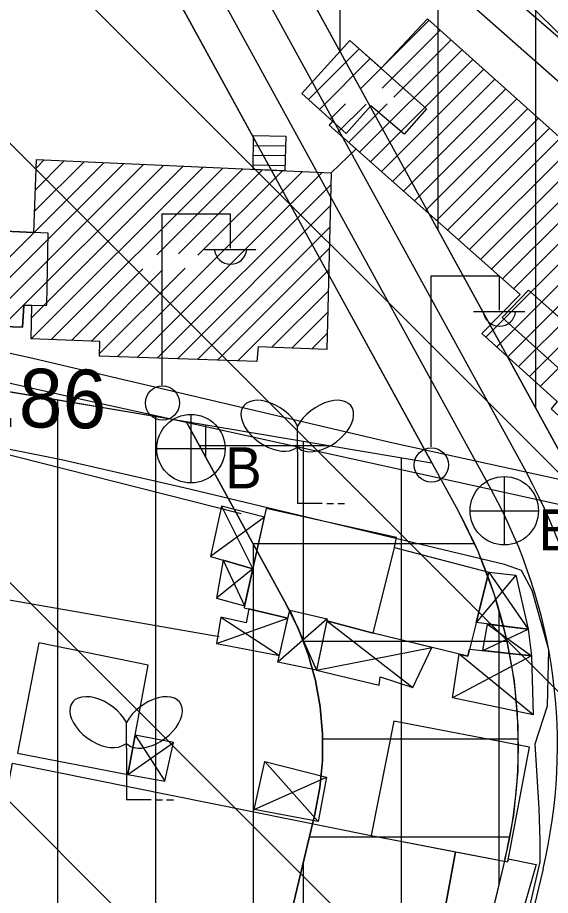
# Model space of a CAD drawing. Extents: x 417995 to 421451, y 4454518 to 4458015.
# Drawn here: x 420627.6 to 420682.1, y 4457616.8 to 4457706.6 of the extents above; entities that cross this region are included whole.
import ezdxf

# ---------------------------------------------------------------- set-up
doc = ezdxf.new("R2010")
doc.units = 0
for name, color, linetype in [('ADA', 7, 'Continuous'), ('ADAKENARI', 7, 'Continuous'), ('B_Imalat', 7, 'Continuous'), ('B_Merdiven', 7, 'Continuous'), ('B_Mesken', 7, 'Continuous'), ('B_Okul', 7, 'Continuous'), ('B_Sundurma', 7, 'Continuous'), ('B_Tarama', 7, 'Continuous'), ('B_Teras', 7, 'Continuous'), ('Default', 7, 'Continuous'), ('KALDIRIM', 7, 'Continuous'), ('PL_K_TALI_IS_MRK', 7, 'Continuous'), ('PL_KON_MEV_250', 7, 'Continuous'), ('PL_SAY_ORTAOGRETIM', 7, 'Continuous'), ('S_Elektrik_Diregi', 7, 'Continuous'), ('S_Rogar_Kapagi_Buski', 7, 'Continuous'), ('S_Zeytinlik', 7, 'Continuous'), ('Sinir_Duvar_tek_tarafa_ait', 7, 'Continuous'), ('Sinir_Tel_bir_taraf', 7, 'Continuous'), ('SN_TR_SIVILASMA', 7, 'Continuous'), ('TR_ORTAEGITIM', 7, 'Continuous'), ('TR_ORTAYOGUNKONUT', 7, 'Continuous'), ('TR_TALIISMERK', 7, 'Continuous'), ('Y_Yol_Kotu', 7, 'Continuous'), ('Yol_Sose', 7, 'Continuous')]:
    doc.layers.add(name, color=color, linetype=linetype)

# ---------------------------------------------------------------- blocks, each defined once
blk = doc.blocks.new('POINT_DISPLAY')
at = {"layer": 'Default'}
blk.add_line((0, 0), (0, 0), dxfattribs=at)

msp = doc.modelspace()

# ---------------------------------------------------------------- linework, layer by layer
at = {"layer": 'ADA'}
for p, q in [((420499.918, 4457689.733), (420644.837, 4457665.317)), ((420644.837, 4457665.317), (420669.967, 4457661.083))]:
    msp.add_line(p, q, dxfattribs=at)
at = {"layer": 'ADAKENARI'}
for p, q in [((420603.216, 4457782.842), (420669.967, 4457661.083)), ((420683.185, 4457661.934), (420656.644, 4457710.347)), ((420644.837, 4457665.317), (420655.125, 4457646.551)), ((420669.967, 4457661.083), (420672.663, 4457656.166)), ((420657.997, 4457625.155), (420616.727, 4457452.498)), ((420677.449, 4457620.506), (420636.179, 4457447.848))]:
    msp.add_line(p, q, dxfattribs=at)
for radius in [50, 30]:
    msp.add_arc((420628.819, 4457632.13), radius, 346.55693, 28.73247, dxfattribs=at)
at = {"layer": 'B_Imalat'}
for points in [[(420669.469, 4457605.377), (420624.108, 4457614.749), (420627.091, 4457630.385), (420663.759, 4457622.975), (420672.389, 4457621.304)], [(420669.469, 4457605.377), (420672.389, 4457621.304), (420677.727, 4457620.271), (420677.789, 4457620.594), (420680.649, 4457620.011), (420676.059, 4457604.09)]]:
    msp.add_lwpolyline(points, close=True, dxfattribs=at)
at = {"layer": 'B_Merdiven'}
for p, q in [((420651.735, 4457693.547), (420655.026, 4457693.503)), ((420651.721, 4457692.547), (420654.996, 4457692.503)), ((420651.707, 4457691.547), (420654.967, 4457691.504))]:
    msp.add_line(p, q, dxfattribs=at)
msp.add_lwpolyline([(420651.748, 4457694.543), (420655.055, 4457694.499), (420654.95, 4457690.944), (420651.701, 4457691.091)], close=True, dxfattribs=at)
at = {"layer": 'B_Mesken'}
for points in [[(420650.764, 4457646.257), (420655.261, 4457645.191), (420655.453, 4457646.03), (420659.269, 4457645.134), (420659.223, 4457644.915), (420663.958, 4457643.653), (420666.167, 4457652.415), (420666.347, 4457653.435), (420653.046, 4457656.422)], [(420675.813, 4457649.911), (420673.649, 4457641.308), (420663.958, 4457643.653), (420666.167, 4457652.415)], [(420629.766, 4457642.689), (420627.617, 4457631.392), (420638.896, 4457629.211), (420640.958, 4457640.385)], [(420666.087, 4457634.66), (420663.759, 4457622.975), (420677.727, 4457620.271), (420679.965, 4457632.004)]]:
    msp.add_lwpolyline(points, close=True, dxfattribs=at)
at = {"layer": 'B_Okul'}
for points in [[(420664.792, 4457701.428), (420661.594, 4457704.282), (420656.669, 4457698.849), (420659.829, 4457696.014), (420659.478, 4457695.62), (420679.006, 4457678.283), (420675.097, 4457674.303), (420682.803, 4457667.361), (420682.159, 4457666.602), (420689.322, 4457660.096), (420703.014, 4457675.365), (420695.964, 4457681.892), (420695.519, 4457680.06), (420691.87, 4457683.377), (420692.194, 4457683.851), (420688.541, 4457687.007), (420689.55, 4457688.551), (420669.535, 4457706.491)], [(420629.278, 4457684.625), (420629.53, 4457692.088), (420659.661, 4457690.732), (420659.227, 4457672.671), (420652.199, 4457672.951), (420652.084, 4457671.459), (420635.994, 4457671.977), (420636.023, 4457673.503), (420629.007, 4457673.753), (420629.069, 4457677.187), (420628.252, 4457677.179), (420628.109, 4457674.954), (420623.207, 4457675.124), (420623.327, 4457684.903)]]:
    msp.add_lwpolyline(points, close=True, dxfattribs=at)
at = {"layer": 'B_Sundurma'}
for p, q in [((420648.473, 4457656.647), (420651.657, 4457650.235)), ((420652.845, 4457655.527), (420647.323, 4457651.496)), ((420648.619, 4457651.119), (420650.808, 4457646.456)), ((420651.657, 4457650.235), (420647.965, 4457647.25)), ((420678.552, 4457649.602), (420674.513, 4457644.742)), ((420675.813, 4457649.911), (420679.817, 4457644.07)), ((420655.453, 4457646.03), (420658.16, 4457639.864)), ((420647.966, 4457642.597), (420655.261, 4457645.191)), ((420648.379, 4457645.296), (420654.388, 4457641.367)), ((420659.269, 4457645.134), (420654.235, 4457640.697)), ((420659.223, 4457644.915), (420668.027, 4457638.121)), ((420675.677, 4457644.595), (420680.173, 4457641.343)), ((420675.197, 4457641.889), (420679.817, 4457644.07)), ((420658.16, 4457639.864), (420669.965, 4457642.2)), ((420680.323, 4457635.308), (420672.775, 4457641.519)), ((420680.173, 4457641.343), (420672.068, 4457637.054)), ((420639.638, 4457633.23), (420642.673, 4457628.532)), ((420638.896, 4457629.211), (420643.559, 4457632.466)), ((420652.883, 4457630.53), (420658.345, 4457624.401)), ((420651.802, 4457625.641), (420659.211, 4457628.948))]:
    msp.add_line(p, q, dxfattribs=at)
for points in [[(420652.845, 4457655.527), (420648.473, 4457656.647), (420647.323, 4457651.496), (420651.657, 4457650.235)], [(420651.657, 4457650.235), (420648.619, 4457651.119), (420647.965, 4457647.25), (420650.808, 4457646.456)], [(420675.813, 4457649.911), (420678.552, 4457649.602), (420679.817, 4457644.07), (420674.513, 4457644.742)], [(420651.262, 4457646.139), (420651, 4457644.718), (420648.379, 4457645.296), (420647.966, 4457642.597), (420654.388, 4457641.367), (420655.261, 4457645.191)], [(420655.453, 4457646.03), (420659.269, 4457645.134), (420658.16, 4457639.864), (420654.235, 4457640.697)], [(420659.223, 4457644.915), (420658.16, 4457639.864), (420664.576, 4457638.332), (420664.682, 4457639.207), (420668.027, 4457638.121), (420669.965, 4457642.2), (420663.958, 4457643.653)], [(420675.197, 4457641.889), (420675.677, 4457644.595), (420679.817, 4457644.07), (420680.173, 4457641.343)], [(420673.833, 4457642.039), (420680.173, 4457641.343), (420680.323, 4457635.308), (420672.068, 4457637.054), (420672.775, 4457641.519), (420673.649, 4457641.308)], [(420639.638, 4457633.23), (420638.896, 4457629.211), (420642.673, 4457628.532), (420643.559, 4457632.466)], [(420651.802, 4457625.641), (420652.883, 4457630.53), (420659.211, 4457628.948), (420658.345, 4457624.401)]]:
    msp.add_lwpolyline(points, close=True, dxfattribs=at)
at = {"layer": 'B_Tarama'}
for p, q in [((420662.713, 4457699.349), (420669.704, 4457706.34)), ((420664.898, 4457699.412), (420670.823, 4457705.337)), ((420666.074, 4457698.467), (420671.941, 4457704.334)), ((420657.355, 4457698.234), (420662.55, 4457703.429)), ((420662.588, 4457692.859), (420673.06, 4457703.332)), ((420658.473, 4457697.23), (420663.671, 4457702.428)), ((420663.711, 4457691.862), (420674.179, 4457702.329)), ((420664.835, 4457690.864), (420675.297, 4457701.326)), ((420665.959, 4457689.866), (420676.416, 4457700.324)), ((420667.082, 4457688.869), (420677.534, 4457699.321)), ((420668.206, 4457687.871), (420678.653, 4457698.318)), ((420659.591, 4457696.227), (420661.158, 4457697.794)), ((420660.34, 4457694.855), (420663.252, 4457697.766)), ((420661.464, 4457693.857), (420665.407, 4457697.8)), ((420669.33, 4457686.874), (420679.772, 4457697.316)), ((420670.454, 4457685.876), (420680.89, 4457696.313)), ((420671.577, 4457684.878), (420682.009, 4457695.31)), ((420672.701, 4457683.881), (420683.128, 4457694.308)), ((420673.825, 4457682.883), (420684.246, 4457693.305)), ((420623.249, 4457678.596), (420636.432, 4457691.778)), ((420629.352, 4457686.82), (420634.402, 4457691.869)), ((420629.426, 4457689.015), (420632.372, 4457691.961)), ((420629.5, 4457691.211), (420630.342, 4457692.052)), ((420674.948, 4457681.885), (420685.365, 4457692.302)), ((420623.223, 4457676.448), (420638.461, 4457691.686)), ((420623.993, 4457675.097), (420640.491, 4457691.595)), ((420626.044, 4457675.026), (420642.521, 4457691.504)), ((420629.013, 4457673.753), (420646.581, 4457691.321)), ((420629.046, 4457675.907), (420644.551, 4457691.412)), ((420631.061, 4457673.68), (420648.611, 4457691.23)), ((420641.842, 4457682.339), (420650.641, 4457691.138)), ((420644.075, 4457682.451), (420652.671, 4457691.047)), ((420646.059, 4457682.313), (420654.701, 4457690.955)), ((420676.072, 4457680.888), (420686.484, 4457691.299)), ((420637.786, 4457671.919), (420656.731, 4457690.864)), ((420639.841, 4457671.853), (420658.761, 4457690.773)), ((420677.196, 4457679.89), (420687.602, 4457690.297)), ((420641.896, 4457671.787), (420659.631, 4457689.522)), ((420678.319, 4457678.893), (420688.721, 4457689.294)), ((420643.952, 4457671.721), (420659.579, 4457687.348)), ((420675.494, 4457673.945), (420688.548, 4457687)), ((420676.61, 4457672.94), (420689.686, 4457686.017)), ((420646.007, 4457671.654), (420659.527, 4457685.175)), ((420677.726, 4457671.935), (420690.825, 4457685.034)), ((420678.842, 4457670.93), (420691.963, 4457684.05)), ((420648.062, 4457671.588), (420659.475, 4457683.001)), ((420679.958, 4457669.924), (420692.677, 4457682.643)), ((420636, 4457672.254), (420644.743, 4457680.998)), ((420681.074, 4457668.919), (420693.788, 4457681.633)), ((420633.11, 4457673.607), (420640.429, 4457680.926)), ((420635.158, 4457673.534), (420642.439, 4457680.815)), ((420650.117, 4457671.522), (420659.423, 4457680.828)), ((420653.611, 4457672.895), (420659.371, 4457678.654)), ((420655.651, 4457672.813), (420659.319, 4457676.481)), ((420628.094, 4457674.955), (420628.11, 4457674.971)), ((420657.691, 4457672.732), (420659.267, 4457674.308))]:
    msp.add_line(p, q, dxfattribs=at)
at = {"layer": 'B_Teras'}
for points in [[(420656.669, 4457698.849), (420661.594, 4457704.282), (420669.435, 4457697.282), (420667.13, 4457694.696), (420663.725, 4457697.606), (420661.207, 4457694.777)], [(420623.327, 4457684.903), (420623.207, 4457675.124), (420628.109, 4457674.954), (420628.252, 4457677.179), (420630.606, 4457677.203), (420630.734, 4457684.556)], [(420691.87, 4457683.377), (420695.519, 4457680.06), (420685.177, 4457668.748), (420677.146, 4457675.952), (420679.868, 4457678.757), (420684.358, 4457674.748)]]:
    msp.add_lwpolyline(points, close=True, dxfattribs=at)
at = {"layer": 'KALDIRIM'}
for p, q in [((420607.804, 4457782.794), (420673.474, 4457663.006)), ((420612.393, 4457782.745), (420679.678, 4457660.011)), ((420673.474, 4457663.006), (420676.17, 4457658.088)), ((420681.339, 4457619.576), (420662.317, 4457539.992))]:
    msp.add_line(p, q, dxfattribs=at)
for radius in [58, 54]:
    msp.add_arc((420628.819, 4457632.13), radius, 346.55693, 28.73247, dxfattribs=at)
at = {"layer": 'PL_K_TALI_IS_MRK'}
msp.add_lwpolyline([(420616.727, 4457452.498), (420657.997, 4457625.155), (420658.514, 4457627.866), (420658.781, 4457630.612), (420658.793, 4457633.372), (420658.552, 4457636.12), (420658.06, 4457638.836), (420657.32, 4457641.494), (420656.339, 4457644.073), (420655.125, 4457646.551), (420644.837, 4457665.317), (420669.967, 4457661.083), (420672.663, 4457656.166), (420674.686, 4457652.035), (420676.321, 4457647.737), (420677.554, 4457643.306), (420678.375, 4457638.781), (420678.776, 4457634.2), (420678.755, 4457629.601), (420678.311, 4457625.023), (420677.449, 4457620.506), (420636.179, 4457447.848)], dxfattribs=at)
at = {"layer": 'PL_KON_MEV_250'}
for points in [[(420692.292, 4457781.9), (420700.46, 4457768.19), (420728.74, 4457777.027), (420744.647, 4457749.631), (420715.484, 4457743.445), (420656.644, 4457710.347), (420683.185, 4457661.934), (420700.723, 4457671.549), (420703.198, 4457666.652), (420705.34, 4457661.602), (420707.139, 4457656.419), (420708.588, 4457651.127), (420709.68, 4457645.751), (420710.41, 4457640.313), (420710.774, 4457634.839), (420710.772, 4457629.353), (420710.403, 4457623.879), (420709.669, 4457618.442), (420708.572, 4457613.066)], [(420491.734, 4457552.847), (420499.918, 4457689.733), (420644.837, 4457665.317), (420655.125, 4457646.551), (420656.339, 4457644.073), (420657.32, 4457641.494), (420658.06, 4457638.836), (420658.552, 4457636.12), (420658.793, 4457633.372), (420658.781, 4457630.612), (420658.514, 4457627.866), (420657.997, 4457625.155), (420616.727, 4457452.498)]]:
    msp.add_lwpolyline(points, dxfattribs=at)
at = {"layer": 'PL_SAY_ORTAOGRETIM'}
msp.add_lwpolyline([(420505.546, 4457783.875), (420499.918, 4457689.733), (420644.837, 4457665.317), (420669.967, 4457661.083), (420603.216, 4457782.842)], dxfattribs=at)
at = {"layer": 'S_Elektrik_Diregi'}
for p, q in [((420642.388, 4457669.033), (420642.388, 4457686.533)), ((420642.388, 4457686.533), (420649.388, 4457686.533)), ((420649.388, 4457683.033), (420649.388, 4457686.533)), ((420646.728, 4457682.893), (420651.978, 4457682.893)), ((420669.887, 4457662.702), (420669.887, 4457680.203)), ((420669.887, 4457680.203), (420676.887, 4457680.203)), ((420676.887, 4457676.703), (420676.887, 4457680.203)), ((420674.227, 4457676.563), (420679.477, 4457676.563))]:
    msp.add_line(p, q, dxfattribs=at)
for centre in [(420642.424, 4457667.198), (420669.923, 4457660.867)]:
    msp.add_circle(centre, 1.75, dxfattribs=at)
for centre in [(420649.388, 4457683.046), (420676.888, 4457676.715)]:
    msp.add_arc(centre, 1.658, 184.83843, 355.14641, dxfattribs=at)
at = {"layer": 'S_Rogar_Kapagi_Buski'}
for p, q in [((420645.335, 4457666.033), (420645.335, 4457659.033)), ((420641.835, 4457662.533), (420648.835, 4457662.533)), ((420677.375, 4457659.686), (420677.375, 4457652.686)), ((420673.875, 4457656.186), (420680.875, 4457656.186))]:
    msp.add_line(p, q, dxfattribs=at)
for centre in [(420645.335, 4457662.533), (420677.375, 4457656.186)]:
    msp.add_circle(centre, 3.5, dxfattribs=at)
at = {"layer": 'S_Zeytinlik'}
for p, q in [((420656.247, 4457662.22), (420656.247, 4457664.848)), ((420655.782, 4457662.438), (420656.235, 4457662.698)), ((420656.235, 4457662.698), (420656.655, 4457662.395)), ((420656.247, 4457662.22), (420656.247, 4457656.97)), ((420656.247, 4457656.97), (420658.767, 4457656.97)), ((420659.222, 4457656.935), (420659.922, 4457656.935)), ((420660.342, 4457656.935), (420661.042, 4457656.935)), ((420638.746, 4457631.91), (420638.746, 4457634.538)), ((420638.282, 4457632.128), (420638.735, 4457632.388)), ((420638.735, 4457632.388), (420639.155, 4457632.085)), ((420638.746, 4457631.91), (420638.746, 4457626.659)), ((420638.746, 4457626.659), (420641.266, 4457626.659)), ((420641.721, 4457626.625), (420642.421, 4457626.625)), ((420642.841, 4457626.625), (420643.541, 4457626.625))]:
    msp.add_line(p, q, dxfattribs=at)
for centre, major_axis, start_param, end_param in [((420653.511, 4457664.871), (2.82, -1.991), 0.861419, 5.947197), ((420658.939, 4457664.846), (2.777, 2.05), 3.445754, 8.532022), ((420636.01, 4457634.561), (2.82, -1.991), 0.861419, 5.947197), ((420641.439, 4457634.536), (2.777, 2.05), 3.445754, 8.532022)]:
    msp.add_ellipse(centre, major_axis=major_axis, ratio=0.595303, start_param=start_param, end_param=end_param, dxfattribs=at)
at = {"layer": 'Sinir_Duvar_tek_tarafa_ait'}
for points in [[(420646.21, 4457721.26), (420655.634, 4457724.182), (420693.122, 4457691.131)], [(420662.221, 4457693.185), (420659.661, 4457690.732)], [(420716.276, 4457671.647), (420706.009, 4457660.618), (420704.234, 4457659.553), (420693.592, 4457657.071), (420666.033, 4457663.078), (420629.296, 4457671.713), (420610.186, 4457675.975)]]:
    msp.add_lwpolyline(points, dxfattribs=at)
at = {"layer": 'Sinir_Tel_bir_taraf'}
for points in [[(420624.882, 4457662.379), (420650.487, 4457655.889)], [(420648.223, 4457643.288), (420624.926, 4457647.338)]]:
    msp.add_lwpolyline(points, dxfattribs=at)
at = {"layer": 'SN_TR_SIVILASMA'}
for p, q in [((421286.921, 4456966.287), (420468.947, 4457784.262)), ((421287.153, 4456988.506), (420491.637, 4457784.022)), ((421287.616, 4457032.944), (420537.019, 4457783.542)), ((421287.848, 4457055.163), (420559.709, 4457783.302)), ((421288.312, 4457099.601), (420605.09, 4457782.822))]:
    msp.add_line(p, q, dxfattribs=at)
at = {"layer": 'TR_ORTAYOGUNKONUT'}
for p, q in [((420680.61, 4457666.631), (420680.61, 4457723.828)), ((420670.61, 4457684.872), (420670.61, 4457718.203)), ((420660.61, 4457703.112), (420660.61, 4457712.578)), ((420631.734, 4457515.282), (420631.734, 4457667.525)), ((420641.734, 4457557.118), (420641.734, 4457665.84)), ((420651.734, 4457598.954), (420651.734, 4457652.737))]:
    msp.add_line(p, q, dxfattribs=at)
at = {"layer": 'TR_TALIISMERK'}
for p, q in [((420646.852, 4457661.643), (420646.852, 4457664.978)), ((420656.852, 4457642.726), (420656.852, 4457663.293)), ((420646.192, 4457662.847), (420659.5, 4457662.847)), ((420666.852, 4457576.17), (420666.852, 4457661.608)), ((420651.674, 4457652.847), (420674.288, 4457652.847)), ((420676.852, 4457618.006), (420676.852, 4457645.829)), ((420656.806, 4457642.847), (420677.637, 4457642.847)), ((420658.791, 4457632.847), (420678.77, 4457632.847)), ((420657.445, 4457622.847), (420677.896, 4457622.847)), ((420656.852, 4457534.334), (420656.852, 4457620.363))]:
    msp.add_line(p, q, dxfattribs=at)
at = {"layer": 'Yol_Sose'}
for points in [[(420497.065, 4457728.872), (420495.162, 4457703.979), (420495.643, 4457702.894), (420497.291, 4457701.768), (420505.238, 4457699.005), (420534.677, 4457690.751), (420567.083, 4457682.661), (420598.673, 4457675.558), (420633.222, 4457667.812)], [(420633.222, 4457667.812), (420688.505, 4457655.629), (420693.222, 4457654.834), (420705.502, 4457657.776), (420707.31, 4457658.843), (420711.159, 4457662.799), (420718.102, 4457669.888), (420718.516, 4457670.919), (420718.518, 4457672.293), (420718.397, 4457672.739), (420713.566, 4457677.046), (420686.594, 4457701.399), (420657.354, 4457726.682), (420655.552, 4457727.231), (420653.502, 4457726.825), (420650.493, 4457725.691), (420644.744, 4457724.217), (420640.495, 4457723.239)], [(420632.093, 4457661.386), (420605.392, 4457666.703), (420604.594, 4457666.772), (420604.355, 4457666.62), (420604.293, 4457666.449), (420600.421, 4457639.424), (420597.769, 4457616.638), (420596.787, 4457607.365)], [(420676.235, 4457599.493), (420681.044, 4457620.286), (420681.033, 4457622.463), (420680.95, 4457625.72), (420680.538, 4457632.341), (420681.812, 4457636.221), (420681.922, 4457641.946), (420680.245, 4457648.027), (420679.126, 4457650.056), (420677.408, 4457650.68), (420644.6, 4457658.535), (420632.093, 4457661.386)]]:
    msp.add_lwpolyline(points, dxfattribs=at)

# ---------------------------------------------------------------- block references
at = {"layer": 'TR_ORTAEGITIM', "xscale": 0.1, "yscale": 0.10000000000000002}
for p in [(420639.918, 4457701.083), (420639.918, 4457681.083)]:
    msp.add_blockref('POINT_DISPLAY', p, dxfattribs=at)

# ---------------------------------------------------------------- texts
at = {"layer": 'S_Rogar_Kapagi_Buski'}
for p in [(420648.835, 4457658.469), (420680.875, 4457652.121)]:
    msp.add_text('B', height=4.2, dxfattribs=at).set_placement(p)
at = {"layer": 'Y_Yol_Kotu'}
msp.add_text('86.86', height=6, rotation=359.00117, dxfattribs=at).set_placement((420616.552, 4457664.928))

doc.saveas('drawing.dxf')
